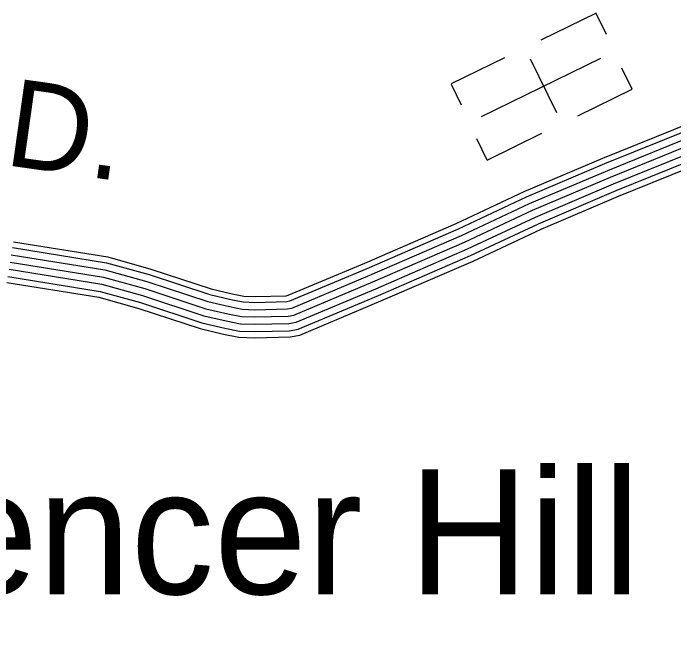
# Model space of a CAD drawing. Extents: x 1551132 to 1791609, y 378168 to 563823.
# Drawn here: x 1618712 to 1621509, y 405686 to 408305 of the extents above; entities that cross this region are included whole.
import ezdxf

# ---------------------------------------------------------------- set-up
doc = ezdxf.new("R2010")
doc.units = 0
for name, color, linetype in [('DESIGN - ROW - Right-of-Way and Easement Labels', 7, 'Continuous'), ('DESIGN - UTILITIES - Cable (Underground) with Text', 7, 'Continuous'), ('SURVEY - CONTOURS - Index with Text', 7, 'Continuous'), ('SURVEY - VEGETATION - Features with Text', 7, 'Continuous')]:
    doc.layers.add(name, color=color, linetype=linetype)

msp = doc.modelspace()

# ---------------------------------------------------------------- linework, layer by layer
at = {"layer": 'DESIGN - UTILITIES - Cable (Underground) with Text'}
for p, q in [((1621179.93, 408305.152), (1620945.676, 408190.572)), ((1621223.665, 408215.437), (1621180.372, 408304.402)), ((1620791.854, 408115.719), (1620565.966, 408005.498)), ((1621013.133, 407882.751), (1620901.945, 408110.797)), ((1621332.62, 407982.858), (1621288.968, 408072.656)), ((1620566.05, 408005.406), (1620609.043, 407916.966)), ((1621101.882, 407870.428), (1621332.661, 407982.983)), ((1620718.606, 407683.554), (1620674.954, 407773.052)), ((1620718.698, 407683.379), (1620950.485, 407796.592))]:
    msp.add_line(p, q, dxfattribs=at)
msp.add_lwpolyline([(1621198.809, 408112.829), (1620692.735, 407866.019)], dxfattribs=at)
at = {"layer": 'SURVEY - CONTOURS - Index with Text'}
for points in [[(1618712.315, 407337.02), (1619112.088, 407273.01), (1619293.793, 407221.901), (1619550.345, 407137.707), (1619638.984, 407117.123), (1619687.792, 407107.231), (1619735.457, 407105.648), (1619867.421, 407109.156), (1619876.287, 407110.615), (1620200.538, 407247.093), (1620587.421, 407414.481), (1620875.597, 407549.702), (1621207.84, 407691.289), (1621582.156, 407842.843), (1621732.286, 407907.445)], [(1618698.606, 407251.393), (1619093.431, 407188.175), (1619268.518, 407138.923), (1619526.97, 407054.105), (1619620.568, 407032.371), (1619677.667, 407020.804), (1619735.165, 407018.887), (1619875.654, 407022.629), (1619900.478, 407026.712), (1620234.57, 407167.333), (1620623.061, 407335.413), (1620911.021, 407470.533), (1621241.114, 407611.204), (1621615.564, 407762.816), (1621891.549, 407881.561)], [(1618708.406, 407312.611), (1619106.772, 407248.826), (1619286.584, 407198.25), (1619543.678, 407113.873), (1619633.734, 407092.964), (1619684.9, 407082.597), (1619735.374, 407080.914), (1619869.771, 407084.497), (1619883.187, 407086.706), (1620210.238, 407224.36), (1620597.579, 407391.939), (1620885.697, 407527.135), (1621217.323, 407668.463), (1621591.672, 407820.034), (1621731.903, 407880.369)], [(1618703.506, 407282.002), (1619100.097, 407218.5), (1619277.551, 407168.582), (1619535.328, 407083.989), (1619627.151, 407062.672), (1619681.283, 407051.705), (1619735.265, 407049.905), (1619872.712, 407053.563), (1619891.828, 407056.705), (1620222.404, 407195.85), (1620610.32, 407363.68), (1620898.355, 407498.834), (1621229.222, 407639.829), (1621603.622, 407791.425), (1621733.386, 407847.26)], [(1618698.606, 407251.393), (1619093.431, 407188.175), (1619268.518, 407138.923), (1619526.97, 407054.105), (1619620.568, 407032.371), (1619677.667, 407020.804), (1619735.165, 407018.887), (1619875.654, 407022.629), (1619900.478, 407026.712), (1620234.57, 407167.333), (1620623.061, 407335.413), (1620911.021, 407470.533), (1621241.114, 407611.204), (1621615.564, 407762.816), (1621744.127, 407818.134)], [(1618693.707, 407220.784), (1619086.764, 407157.849), (1619259.485, 407109.264), (1619518.612, 407024.22), (1619613.985, 407002.07), (1619674.05, 406989.903), (1619735.065, 406987.87), (1619878.595, 406991.695), (1619909.128, 406996.72), (1620246.737, 407138.816), (1620635.803, 407307.145), (1620923.688, 407442.232), (1621253.005, 407582.578), (1621627.505, 407734.207), (1621755.96, 407789.475)], [(1618684.74, 407164.774), (1619074.556, 407102.364), (1619242.952, 407054.988), (1619503.329, 406969.544), (1619601.935, 406946.644), (1619667.425, 406933.377), (1619734.874, 406931.127), (1619883.979, 406935.102), (1619924.944, 406941.844), (1620268.995, 407086.656), (1620659.111, 407255.436), (1620946.854, 407390.456), (1621274.771, 407530.193), (1621649.363, 407681.864), (1621800.134, 407746.741)], [(1618688.807, 407190.174), (1619080.089, 407127.523), (1619250.452, 407079.597), (1619510.262, 406994.336), (1619607.402, 406971.778), (1619670.434, 406959.011), (1619734.957, 406956.861), (1619881.537, 406960.761), (1619917.769, 406966.719), (1620258.903, 407110.307), (1620648.544, 407278.886), (1620936.346, 407413.932), (1621264.905, 407553.944), (1621639.455, 407705.598), (1621777.335, 407764.925)]]:
    msp.add_lwpolyline(points, dxfattribs=at)

# ---------------------------------------------------------------- texts
at = {"layer": 'DESIGN - ROW - Right-of-Way and Easement Labels'}
msp.add_text('RD.', height=369.9916, rotation=351.953981, dxfattribs=at).set_placement((1618314.932, 407713.371))
at = {"layer": 'SURVEY - VEGETATION - Features with Text'}
msp.add_text('Spencer Hill', height=527.98765, rotation=0.000033, dxfattribs=at).set_placement((1617560.216, 405845.247))

doc.saveas('drawing.dxf')
